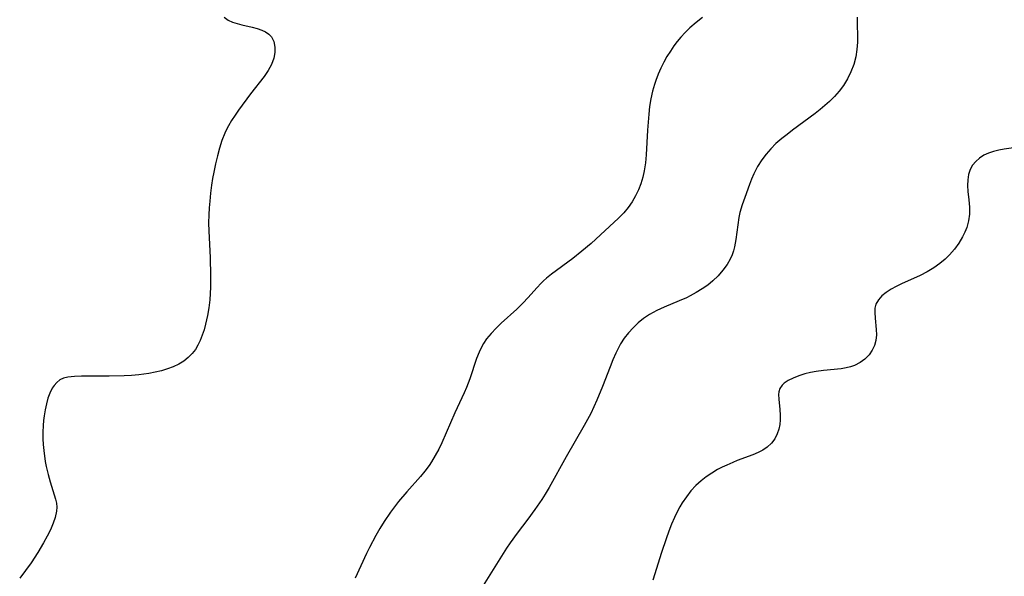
# Model space of a CAD drawing. Header units: metres. Extents: x 1073367 to 1082519, y 1569854 to 1574957.
# Tile 743 of 1056: x 1081480 to 1081713, y 1570788 to 1570920. Entities that reach past the tile are written whole.
import ezdxf

# ---------------------------------------------------------------- set-up
doc = ezdxf.new("R2010")
doc.units = ezdxf.units.M
doc.layers.add('CGG_CurvaNivelLidar_v1', color=253, linetype='Continuous', lineweight=30)

msp = doc.modelspace()

# ---------------------------------------------------------------- linework, layer by layer
at = {"layer": 'CGG_CurvaNivelLidar_v1'}
for p, q in [((1081528.6401, 1570920.1555, 80.5), (1081529.6138, 1570919.4998, 80.5)), ((1081529.6138, 1570919.4998, 80.5), (1081530.6232, 1570919.0283, 80.5)), ((1081530.6232, 1570919.0283, 80.5), (1081531.7081, 1570918.6601, 80.5)), ((1081531.7081, 1570918.6601, 80.5), (1081532.8396, 1570918.3609, 80.5)), ((1081532.8396, 1570918.3609, 80.5), (1081535.2993, 1570917.8052, 80.5)), ((1081640.2168, 1570918.9342, 81), (1081638.788, 1570917.6996, 81)), ((1081641.7224, 1570920.0783, 81), (1081640.2168, 1570918.9342, 81)), ((1081678.3503, 1570920.1619, 81.5), (1081678.3409, 1570918.6103, 81.5)), ((1081678.3409, 1570918.6103, 81.5), (1081678.3999, 1570915.6418, 81.5)), ((1081535.2993, 1570917.8052, 80.5), (1081536.446, 1570917.5074, 80.5)), ((1081536.446, 1570917.5074, 80.5), (1081537.5212, 1570917.1412, 80.5)), ((1081537.5212, 1570917.1412, 80.5), (1081538.4191, 1570916.713, 80.5)), ((1081538.4191, 1570916.713, 80.5), (1081539.1974, 1570916.1845, 80.5)), ((1081539.1974, 1570916.1845, 80.5), (1081539.8226, 1570915.5442, 80.5)), ((1081637.6582, 1570916.5969, 81), (1081636.5945, 1570915.4318, 81)), ((1081638.788, 1570917.6996, 81), (1081637.6582, 1570916.5969, 81)), ((1081539.8226, 1570915.5442, 80.5), (1081540.4133, 1570914.4044, 80.5)), ((1081540.4133, 1570914.4044, 80.5), (1081540.6667, 1570913.0808, 80.5)), ((1081635.7724, 1570914.4276, 81), (1081634.9937, 1570913.3877, 81)), ((1081636.5945, 1570915.4318, 81), (1081635.7724, 1570914.4276, 81)), ((1081678.3842, 1570914.2381, 81.5), (1081678.2676, 1570912.5734, 81.5)), ((1081678.3999, 1570915.6418, 81.5), (1081678.3842, 1570914.2381, 81.5)), ((1081540.642, 1570911.8026, 80.5), (1081540.3836, 1570910.482, 80.5)), ((1081540.6667, 1570913.0808, 80.5), (1081540.642, 1570911.8026, 80.5)), ((1081634.1462, 1570912.1547, 81), (1081633.3515, 1570910.886, 81)), ((1081634.9937, 1570913.3877, 81), (1081634.1462, 1570912.1547, 81)), ((1081678.2676, 1570912.5734, 81.5), (1081677.9752, 1570910.771, 81.5)), ((1081539.8271, 1570909.0195, 80.5), (1081539.0411, 1570907.5718, 80.5)), ((1081540.3836, 1570910.482, 80.5), (1081539.8271, 1570909.0195, 80.5)), ((1081632.6144, 1570909.5826, 81), (1081631.9032, 1570908.165, 81)), ((1081633.3515, 1570910.886, 81), (1081632.6144, 1570909.5826, 81)), ((1081677.5079, 1570909.0055, 81.5), (1081676.8551, 1570907.2666, 81.5)), ((1081677.9752, 1570910.771, 81.5), (1081677.5079, 1570909.0055, 81.5)), ((1081539.0411, 1570907.5718, 80.5), (1081538.0816, 1570906.1524, 80.5)), ((1081631.2624, 1570906.7138, 81), (1081630.6932, 1570905.2331, 81)), ((1081631.9032, 1570908.165, 81), (1081631.2624, 1570906.7138, 81)), ((1081676.8551, 1570907.2666, 81.5), (1081676.0313, 1570905.5951, 81.5)), ((1081538.0816, 1570906.1524, 80.5), (1081534.8909, 1570902.0327, 80.5)), ((1081630.6932, 1570905.2331, 81), (1081630.3769, 1570904.2959, 81)), ((1081676.0313, 1570905.5951, 81.5), (1081675.0519, 1570904.0224, 81.5)), ((1081534.8909, 1570902.0327, 80.5), (1081532.0628, 1570898.2098, 80.5)), ((1081629.9156, 1570902.6691, 81), (1081629.5321, 1570900.8746, 81)), ((1081630.3769, 1570904.2959, 81), (1081629.9156, 1570902.6691, 81)), ((1081674.0593, 1570902.7068, 81.5), (1081672.965, 1570901.4564, 81.5)), ((1081675.0519, 1570904.0224, 81.5), (1081674.0593, 1570902.7068, 81.5)), ((1081629.5321, 1570900.8746, 81), (1081629.2443, 1570899.0529, 81)), ((1081671.7842, 1570900.2683, 81.5), (1081670.7004, 1570899.2878, 81.5)), ((1081672.965, 1570901.4564, 81.5), (1081671.7842, 1570900.2683, 81.5)), ((1081532.0628, 1570898.2098, 80.5), (1081531.2138, 1570897.0097, 80.5)), ((1081629.2443, 1570899.0529, 81), (1081629.0285, 1570897.2124, 81)), ((1081668.4124, 1570897.4271, 81.5), (1081663.0148, 1570893.4406, 81.5)), ((1081669.5725, 1570898.3437, 81.5), (1081668.4124, 1570897.4271, 81.5)), ((1081670.7004, 1570899.2878, 81.5), (1081669.5725, 1570898.3437, 81.5)), ((1081530.4091, 1570895.7863, 80.5), (1081529.6731, 1570894.5266, 80.5)), ((1081531.2138, 1570897.0097, 80.5), (1081530.4091, 1570895.7863, 80.5)), ((1081628.8668, 1570895.36, 81), (1081628.7453, 1570893.5013, 81)), ((1081629.0285, 1570897.2124, 81), (1081628.8668, 1570895.36, 81)), ((1081528.8091, 1570892.7298, 80.5), (1081528.1304, 1570890.9843, 80.5)), ((1081529.1318, 1570893.4502, 80.5), (1081528.8091, 1570892.7298, 80.5)), ((1081529.6731, 1570894.5266, 80.5), (1081529.1318, 1570893.4502, 80.5)), ((1081628.7453, 1570893.5013, 81), (1081628.4261, 1570887.636, 81)), ((1081663.0148, 1570893.4406, 81.5), (1081661.7406, 1570892.4784, 81.5)), ((1081528.1304, 1570890.9843, 80.5), (1081527.5485, 1570889.1925, 80.5)), ((1081660.5002, 1570891.4886, 81.5), (1081659.116, 1570890.2731, 81.5)), ((1081661.7406, 1570892.4784, 81.5), (1081660.5002, 1570891.4886, 81.5)), ((1081527.5485, 1570889.1925, 80.5), (1081527.0426, 1570887.3674, 80.5)), ((1081657.9181, 1570889.0702, 81.5), (1081656.8106, 1570887.7967, 81.5)), ((1081659.116, 1570890.2731, 81.5), (1081657.9181, 1570889.0702, 81.5)), ((1081709.3437, 1570888.039, 82), (1081708.2317, 1570887.515, 82)), ((1081710.5448, 1570888.4353, 82), (1081709.3437, 1570888.039, 82)), ((1081711.8035, 1570888.733, 82), (1081710.5448, 1570888.4353, 82)), ((1081713.095, 1570888.9697, 82), (1081711.8035, 1570888.733, 82)), ((1081716.9719, 1570889.5388, 82), (1081713.095, 1570888.9697, 82)), ((1081527.0426, 1570887.3674, 80.5), (1081526.5981, 1570885.5182, 80.5)), ((1081628.2438, 1570885.7217, 81), (1081627.9642, 1570883.8392, 81)), ((1081628.4261, 1570887.636, 81), (1081628.2438, 1570885.7217, 81)), ((1081655.8005, 1570886.456, 81.5), (1081654.7827, 1570884.853, 81.5)), ((1081656.8106, 1570887.7967, 81.5), (1081655.8005, 1570886.456, 81.5)), ((1081706.3446, 1570886.0784, 82), (1081705.6094, 1570885.1569, 82)), ((1081707.2238, 1570886.8606, 82), (1081706.3446, 1570886.0784, 82)), ((1081708.2317, 1570887.515, 82), (1081707.2238, 1570886.8606, 82)), ((1081526.1864, 1570883.5413, 80.5), (1081525.9109, 1570882.0047, 80.5)), ((1081526.5981, 1570885.5182, 80.5), (1081526.1864, 1570883.5413, 80.5)), ((1081627.9642, 1570883.8392, 81), (1081627.6333, 1570882.3316, 81)), ((1081654.7827, 1570884.853, 81.5), (1081653.9076, 1570883.1776, 81.5)), ((1081705.0429, 1570884.1265, 82), (1081704.6574, 1570883.0078, 82)), ((1081705.6094, 1570885.1569, 82), (1081705.0429, 1570884.1265, 82)), ((1081525.9109, 1570882.0047, 80.5), (1081525.6749, 1570880.4613, 80.5)), ((1081627.6333, 1570882.3316, 81), (1081627.178, 1570880.8072, 81)), ((1081653.3546, 1570881.9079, 81.5), (1081652.8522, 1570880.6179, 81.5)), ((1081653.9076, 1570883.1776, 81.5), (1081653.3546, 1570881.9079, 81.5)), ((1081704.4503, 1570881.7055, 82), (1081704.4203, 1570880.3447, 82)), ((1081704.6574, 1570883.0078, 82), (1081704.4503, 1570881.7055, 82)), ((1081525.6749, 1570880.4613, 80.5), (1081525.4418, 1570878.583, 80.5)), ((1081626.6115, 1570879.3295, 81), (1081625.9346, 1570877.9061, 81)), ((1081627.178, 1570880.8072, 81), (1081626.6115, 1570879.3295, 81)), ((1081652.8522, 1570880.6179, 81.5), (1081651.7222, 1570877.5649, 81.5)), ((1081704.4203, 1570880.3447, 82), (1081704.5135, 1570878.9491, 82)), ((1081704.5135, 1570878.9491, 82), (1081704.7426, 1570876.9887, 82)), ((1081525.2492, 1570876.7014, 80.5), (1081525.1064, 1570875.0742, 80.5)), ((1081525.4418, 1570878.583, 80.5), (1081525.2492, 1570876.7014, 80.5)), ((1081625.1414, 1570876.5481, 81), (1081624.1824, 1570875.2085, 81)), ((1081625.9346, 1570877.9061, 81), (1081625.1414, 1570876.5481, 81)), ((1081651.7222, 1570877.5649, 81.5), (1081651.1129, 1570875.8051, 81.5)), ((1081704.7426, 1570876.9887, 82), (1081704.8999, 1570875.2885, 82)), ((1081525.1064, 1570875.0742, 80.5), (1081525.0061, 1570873.4441, 80.5)), ((1081624.1824, 1570875.2085, 81), (1081623.1098, 1570873.9451, 81)), ((1081651.1129, 1570875.8051, 81.5), (1081650.5997, 1570874.0276, 81.5)), ((1081704.8999, 1570875.2885, 82), (1081704.8922, 1570873.5857, 82)), ((1081525.0061, 1570873.4441, 80.5), (1081524.9695, 1570871.5128, 80.5)), ((1081621.8516, 1570872.6516, 81), (1081617.6025, 1570868.692, 81)), ((1081623.1098, 1570873.9451, 81), (1081621.8516, 1570872.6516, 81)), ((1081650.3332, 1570872.8031, 81.5), (1081650.0707, 1570871.0665, 81.5)), ((1081650.5997, 1570874.0276, 81.5), (1081650.3332, 1570872.8031, 81.5)), ((1081704.6523, 1570872.0162, 82), (1081704.2054, 1570870.4651, 82)), ((1081704.8922, 1570873.5857, 82), (1081704.6523, 1570872.0162, 82)), ((1081524.9695, 1570871.5128, 80.5), (1081525.0081, 1570869.5745, 80.5)), ((1081525.0081, 1570869.5745, 80.5), (1081525.3329, 1570863.3717, 80.5)), ((1081650.0707, 1570871.0665, 81.5), (1081649.6606, 1570867.5985, 81.5)), ((1081704.2054, 1570870.4651, 82), (1081703.7561, 1570869.3268, 82)), ((1081617.6025, 1570868.692, 81), (1081615.3867, 1570866.7013, 81)), ((1081649.6606, 1570867.5985, 81.5), (1081649.3458, 1570865.9039, 81.5)), ((1081703.2151, 1570868.2136, 82), (1081702.3314, 1570866.7395, 82)), ((1081703.7561, 1570869.3268, 82), (1081703.2151, 1570868.2136, 82)), ((1081613.2359, 1570864.8353, 81), (1081611.0743, 1570863.0995, 81)), ((1081615.3867, 1570866.7013, 81), (1081613.2359, 1570864.8353, 81)), ((1081649.0789, 1570864.9305, 81.5), (1081648.7403, 1570863.9817, 81.5)), ((1081649.3458, 1570865.9039, 81.5), (1081649.0789, 1570864.9305, 81.5)), ((1081701.3084, 1570865.3342, 82), (1081700.1664, 1570864.0069, 82)), ((1081702.3314, 1570866.7395, 82), (1081701.3084, 1570865.3342, 82)), ((1081525.3329, 1570863.3717, 80.5), (1081525.4585, 1570859.0139, 80.5)), ((1081611.0743, 1570863.0995, 81), (1081606.0508, 1570859.4195, 81)), ((1081648.2582, 1570862.9288, 81.5), (1081647.5625, 1570861.7244, 81.5)), ((1081648.7403, 1570863.9817, 81.5), (1081648.2582, 1570862.9288, 81.5)), ((1081699.0989, 1570862.9469, 82), (1081697.8893, 1570861.9389, 82)), ((1081700.1664, 1570864.0069, 82), (1081699.0989, 1570862.9469, 82)), ((1081646.5746, 1570860.3455, 81.5), (1081645.4488, 1570859.05, 81.5)), ((1081647.5625, 1570861.7244, 81.5), (1081646.5746, 1570860.3455, 81.5)), ((1081696.4051, 1570860.8957, 82), (1081694.8415, 1570859.9528, 82)), ((1081697.8893, 1570861.9389, 82), (1081696.4051, 1570860.8957, 82)), ((1081525.4585, 1570859.0139, 80.5), (1081525.4288, 1570856.3261, 80.5)), ((1081604.1792, 1570857.8673, 81), (1081603.5733, 1570857.2719, 81)), ((1081604.8488, 1570858.4587, 81), (1081604.1792, 1570857.8673, 81)), ((1081606.0508, 1570859.4195, 81), (1081604.8488, 1570858.4587, 81)), ((1081644.2006, 1570857.8453, 81.5), (1081642.9685, 1570856.8369, 81.5)), ((1081645.4488, 1570859.05, 81.5), (1081644.2006, 1570857.8453, 81.5)), ((1081693.2089, 1570859.0941, 82), (1081688.811, 1570857.0936, 82)), ((1081694.8415, 1570859.9528, 82), (1081693.2089, 1570859.0941, 82)), ((1081525.4288, 1570856.3261, 80.5), (1081525.3635, 1570854.8255, 80.5)), ((1081602.5514, 1570856.1707, 81), (1081600.5095, 1570853.859, 81)), ((1081603.5733, 1570857.2719, 81), (1081602.5514, 1570856.1707, 81)), ((1081641.6587, 1570855.9074, 81.5), (1081640.2846, 1570855.0541, 81.5)), ((1081642.9685, 1570856.8369, 81.5), (1081641.6587, 1570855.9074, 81.5)), ((1081686.38, 1570855.8476, 82), (1081685.1866, 1570855.0832, 82)), ((1081687.5595, 1570856.4875, 82), (1081686.38, 1570855.8476, 82)), ((1081688.811, 1570857.0936, 82), (1081687.5595, 1570856.4875, 82)), ((1081525.2509, 1570853.334, 80.5), (1081525.0259, 1570851.4589, 80.5)), ((1081525.3635, 1570854.8255, 80.5), (1081525.2509, 1570853.334, 80.5)), ((1081600.5095, 1570853.859, 81), (1081599.2429, 1570852.5183, 81)), ((1081637.9698, 1570853.8495, 81.5), (1081636.2065, 1570853.0768, 81.5)), ((1081638.8552, 1570854.2784, 81.5), (1081637.9698, 1570853.8495, 81.5)), ((1081640.2846, 1570855.0541, 81.5), (1081638.8552, 1570854.2784, 81.5)), ((1081683.3223, 1570853.34, 82), (1081682.7571, 1570852.3327, 82)), ((1081684.1517, 1570854.2514, 82), (1081683.3223, 1570853.34, 82)), ((1081685.1866, 1570855.0832, 82), (1081684.1517, 1570854.2514, 82)), ((1081525.0259, 1570851.4589, 80.5), (1081524.7134, 1570849.6109, 80.5)), ((1081597.8432, 1570851.1517, 81), (1081594.1822, 1570847.8512, 81)), ((1081599.2429, 1570852.5183, 81), (1081597.8432, 1570851.1517, 81)), ((1081630.9213, 1570850.8082, 81.5), (1081630.0451, 1570850.3489, 81.5)), ((1081632.6507, 1570851.6066, 81.5), (1081630.9213, 1570850.8082, 81.5)), ((1081636.2065, 1570853.0768, 81.5), (1081632.6507, 1570851.6066, 81.5)), ((1081682.5161, 1570851.3754, 82), (1081682.4576, 1570850.3499, 82)), ((1081682.7571, 1570852.3327, 82), (1081682.5161, 1570851.3754, 82)), ((1081524.5028, 1570848.5969, 80.5), (1081524.2658, 1570847.5964, 80.5)), ((1081524.7134, 1570849.6109, 80.5), (1081524.5028, 1570848.5969, 80.5)), ((1081627.8271, 1570848.9145, 81.5), (1081626.5435, 1570847.8708, 81.5)), ((1081629.1952, 1570849.8518, 81.5), (1081627.8271, 1570848.9145, 81.5)), ((1081630.0451, 1570850.3489, 81.5), (1081629.1952, 1570849.8518, 81.5)), ((1081682.4576, 1570850.3499, 82), (1081682.5442, 1570849.0231, 82)), ((1081682.5442, 1570849.0231, 82), (1081682.8284, 1570846.3391, 82)), ((1081523.9018, 1570846.2711, 80.5), (1081523.4811, 1570844.9839, 80.5)), ((1081524.2658, 1570847.5964, 80.5), (1081523.9018, 1570846.2711, 80.5)), ((1081592.9333, 1570846.6492, 81), (1081591.7588, 1570845.3984, 81)), ((1081594.1822, 1570847.8512, 81), (1081592.9333, 1570846.6492, 81)), ((1081625.3425, 1570846.7374, 81.5), (1081624.2394, 1570845.5374, 81.5)), ((1081626.5435, 1570847.8708, 81.5), (1081625.3425, 1570846.7374, 81.5)), ((1081682.8284, 1570846.3391, 82), (1081682.8603, 1570845.0321, 82)), ((1081523.4811, 1570844.9839, 80.5), (1081522.9937, 1570843.7458, 80.5)), ((1081590.6908, 1570844.0824, 81), (1081589.964, 1570843.0084, 81)), ((1081591.7588, 1570845.3984, 81), (1081590.6908, 1570844.0824, 81)), ((1081623.2337, 1570844.2608, 81.5), (1081622.3447, 1570842.9032, 81.5)), ((1081624.2394, 1570845.5374, 81.5), (1081623.2337, 1570844.2608, 81.5)), ((1081682.8603, 1570845.0321, 82), (1081682.7295, 1570843.7461, 82)), ((1081521.8399, 1570841.5856, 80.5), (1081521.1201, 1570840.6269, 80.5)), ((1081522.459, 1570842.6308, 80.5), (1081521.8399, 1570841.5856, 80.5)), ((1081522.9937, 1570843.7458, 80.5), (1081522.459, 1570842.6308, 80.5)), ((1081589.6423, 1570842.4526, 81), (1081588.9395, 1570840.9884, 81)), ((1081589.964, 1570843.0084, 81), (1081589.6423, 1570842.4526, 81)), ((1081621.7739, 1570841.8503, 81.5), (1081621.2555, 1570840.7596, 81.5)), ((1081622.3447, 1570842.9032, 81.5), (1081621.7739, 1570841.8503, 81.5)), ((1081682.3923, 1570842.545, 82), (1081681.856, 1570841.4095, 82)), ((1081682.7295, 1570843.7461, 82), (1081682.3923, 1570842.545, 82)), ((1081520.1787, 1570839.6726, 80.5), (1081519.1113, 1570838.8414, 80.5)), ((1081521.1201, 1570840.6269, 80.5), (1081520.1787, 1570839.6726, 80.5)), ((1081588.3484, 1570839.4553, 81), (1081586.7694, 1570834.6712, 81)), ((1081588.9395, 1570840.9884, 81), (1081588.3484, 1570839.4553, 81)), ((1081620.5564, 1570839.1291, 81.5), (1081619.8949, 1570837.459, 81.5)), ((1081621.2555, 1570840.7596, 81.5), (1081620.5564, 1570839.1291, 81.5)), ((1081680.1482, 1570839.3458, 82), (1081678.9836, 1570838.4886, 82)), ((1081681.1377, 1570840.3646, 82), (1081680.1482, 1570839.3458, 82)), ((1081681.856, 1570841.4095, 82), (1081681.1377, 1570840.3646, 82)), ((1081515.242, 1570837.002, 80.5), (1081513.8059, 1570836.5843, 80.5)), ((1081516.6282, 1570837.5122, 80.5), (1081515.242, 1570837.002, 80.5)), ((1081517.9373, 1570838.1286, 80.5), (1081516.6282, 1570837.5122, 80.5)), ((1081519.1113, 1570838.8414, 80.5), (1081517.9373, 1570838.1286, 80.5)), ((1081619.8949, 1570837.459, 81.5), (1081618.1299, 1570832.8342, 81.5)), ((1081674.5112, 1570837.0388, 82), (1081670.3411, 1570836.607, 82)), ((1081675.6969, 1570837.2338, 82), (1081674.5112, 1570837.0388, 82)), ((1081676.7072, 1570837.4822, 82), (1081675.6969, 1570837.2338, 82)), ((1081677.6702, 1570837.8177, 82), (1081676.7072, 1570837.4822, 82)), ((1081678.9836, 1570838.4886, 82), (1081677.6702, 1570837.8177, 82)), ((1081490.6917, 1570834.7798, 80.5), (1081489.8306, 1570834.3882, 80.5)), ((1081491.653, 1570835.0356, 80.5), (1081490.6917, 1570834.7798, 80.5)), ((1081493.2293, 1570835.2483, 80.5), (1081491.653, 1570835.0356, 80.5)), ((1081494.9423, 1570835.3249, 80.5), (1081493.2293, 1570835.2483, 80.5)), ((1081501.4912, 1570835.2643, 80.5), (1081494.9423, 1570835.3249, 80.5)), ((1081504.9742, 1570835.3635, 80.5), (1081501.4912, 1570835.2643, 80.5)), ((1081506.7199, 1570835.4724, 80.5), (1081504.9742, 1570835.3635, 80.5)), ((1081508.4871, 1570835.6361, 80.5), (1081506.7199, 1570835.4724, 80.5)), ((1081510.8106, 1570835.9578, 80.5), (1081508.4871, 1570835.6361, 80.5)), ((1081512.325, 1570836.24, 80.5), (1081510.8106, 1570835.9578, 80.5)), ((1081513.8059, 1570836.5843, 80.5), (1081512.325, 1570836.24, 80.5)), ((1081586.7694, 1570834.6712, 81), (1081585.9618, 1570832.5936, 81)), ((1081663.2165, 1570834.8527, 82), (1081662.035, 1570834.2643, 82)), ((1081664.5416, 1570835.3653, 82), (1081663.2165, 1570834.8527, 82)), ((1081665.9741, 1570835.8015, 82), (1081664.5416, 1570835.3653, 82)), ((1081667.2859, 1570836.1162, 82), (1081665.9741, 1570835.8015, 82)), ((1081668.639, 1570836.3706, 82), (1081667.2859, 1570836.1162, 82)), ((1081670.3411, 1570836.607, 82), (1081668.639, 1570836.3706, 82)), ((1081487.9869, 1570832.4154, 80.5), (1081487.4367, 1570831.3005, 80.5)), ((1081488.4211, 1570833.0806, 80.5), (1081487.9869, 1570832.4154, 80.5)), ((1081489.0699, 1570833.8143, 80.5), (1081488.4211, 1570833.0806, 80.5)), ((1081489.8306, 1570834.3882, 80.5), (1081489.0699, 1570833.8143, 80.5)), ((1081585.9618, 1570832.5936, 81), (1081585.4041, 1570831.3207, 81)), ((1081618.1299, 1570832.8342, 81.5), (1081616.7998, 1570829.6316, 81.5)), ((1081660.0167, 1570832.3624, 82), (1081659.7912, 1570831.5727, 82)), ((1081660.5914, 1570833.1833, 82), (1081660.0167, 1570832.3624, 82)), ((1081661.0426, 1570833.5954, 82), (1081660.5914, 1570833.1833, 82)), ((1081662.035, 1570834.2643, 82), (1081661.0426, 1570833.5954, 82)), ((1081486.9885, 1570830.0693, 80.5), (1081486.6228, 1570828.7482, 80.5)), ((1081487.4367, 1570831.3005, 80.5), (1081486.9885, 1570830.0693, 80.5)), ((1081585.4041, 1570831.3207, 81), (1081583.2023, 1570826.5854, 81)), ((1081659.7912, 1570831.5727, 82), (1081659.7426, 1570830.9187, 82)), ((1081659.7426, 1570830.9187, 82), (1081659.7853, 1570829.8357, 82)), ((1081659.7853, 1570829.8357, 82), (1081660.0347, 1570827.4013, 82)), ((1081486.6228, 1570828.7482, 80.5), (1081486.3243, 1570827.3606, 80.5)), ((1081616.0831, 1570828.0493, 81.5), (1081615.3244, 1570826.4859, 81.5)), ((1081616.7998, 1570829.6316, 81.5), (1081616.0831, 1570828.0493, 81.5)), ((1081486.0823, 1570825.9254, 80.5), (1081485.9296, 1570824.777, 80.5)), ((1081486.3243, 1570827.3606, 80.5), (1081486.0823, 1570825.9254, 80.5)), ((1081583.2023, 1570826.5854, 81), (1081580.1178, 1570819.5572, 81)), ((1081615.3244, 1570826.4859, 81.5), (1081613.7756, 1570823.5871, 81.5)), ((1081660.0347, 1570827.4013, 82), (1081660.1194, 1570826.103, 82)), ((1081660.1194, 1570826.103, 82), (1081660.112, 1570824.9735, 82)), ((1081485.8184, 1570823.6121, 80.5), (1081485.7493, 1570822.0596, 80.5)), ((1081485.9296, 1570824.777, 80.5), (1081485.8184, 1570823.6121, 80.5)), ((1081613.7756, 1570823.5871, 81.5), (1081609.5224, 1570816.1869, 81.5)), ((1081660.0098, 1570823.8468, 82), (1081659.7892, 1570822.7186, 82)), ((1081660.112, 1570824.9735, 82), (1081660.0098, 1570823.8468, 82)), ((1081485.7493, 1570822.0596, 80.5), (1081485.766, 1570820.4942, 80.5)), ((1081659.4339, 1570821.637, 82), (1081658.8302, 1570820.4618, 82)), ((1081659.7892, 1570822.7186, 82), (1081659.4339, 1570821.637, 82)), ((1081485.766, 1570820.4942, 80.5), (1081485.8482, 1570819.1039, 80.5)), ((1081485.8482, 1570819.1039, 80.5), (1081485.9836, 1570817.7174, 80.5)), ((1081580.1178, 1570819.5572, 81), (1081579.3747, 1570818.0172, 81)), ((1081657.0612, 1570818.4913, 82), (1081656.046, 1570817.812, 82)), ((1081658.0353, 1570819.4043, 82), (1081657.0612, 1570818.4913, 82)), ((1081658.8302, 1570820.4618, 82), (1081658.0353, 1570819.4043, 82)), ((1081485.9836, 1570817.7174, 80.5), (1081486.3531, 1570815.1287, 80.5)), ((1081578.5772, 1570816.5119, 81), (1081577.7081, 1570815.0535, 81)), ((1081579.3747, 1570818.0172, 81), (1081578.5772, 1570816.5119, 81)), ((1081609.5224, 1570816.1869, 81.5), (1081605.4532, 1570808.9232, 81.5)), ((1081653.657, 1570816.694, 82), (1081649.9238, 1570815.3178, 82)), ((1081654.9227, 1570817.2334, 82), (1081653.657, 1570816.694, 82)), ((1081656.046, 1570817.812, 82), (1081654.9227, 1570817.2334, 82)), ((1081486.3531, 1570815.1287, 80.5), (1081486.5778, 1570813.9342, 80.5)), ((1081486.5778, 1570813.9342, 80.5), (1081487.0164, 1570812.057, 80.5)), ((1081577.1039, 1570814.149, 81), (1081576.124, 1570812.8371, 81)), ((1081577.7081, 1570815.0535, 81), (1081577.1039, 1570814.149, 81)), ((1081646.3842, 1570813.7439, 82), (1081645.3199, 1570813.1772, 82)), ((1081647.4631, 1570814.2749, 82), (1081646.3842, 1570813.7439, 82)), ((1081648.8795, 1570814.9054, 82), (1081647.4631, 1570814.2749, 82)), ((1081649.9238, 1570815.3178, 82), (1081648.8795, 1570814.9054, 82)), ((1081487.0164, 1570812.057, 80.5), (1081487.5038, 1570810.3009, 80.5)), ((1081575.0788, 1570811.5687, 81), (1081571.8717, 1570807.9457, 81)), ((1081576.124, 1570812.8371, 81), (1081575.0788, 1570811.5687, 81)), ((1081642.6409, 1570811.5075, 82), (1081641.3964, 1570810.547, 82)), ((1081643.9553, 1570812.3789, 82), (1081642.6409, 1570811.5075, 82)), ((1081645.3199, 1570813.1772, 82), (1081643.9553, 1570812.3789, 82)), ((1081487.5038, 1570810.3009, 80.5), (1081488.7762, 1570806.1655, 80.5)), ((1081605.4532, 1570808.9232, 81.5), (1081604.5141, 1570807.3433, 81.5)), ((1081640.1597, 1570809.4037, 82), (1081639.0195, 1570808.1561, 82)), ((1081641.3964, 1570810.547, 82), (1081640.1597, 1570809.4037, 82)), ((1081571.8717, 1570807.9457, 81), (1081569.8775, 1570805.6174, 81)), ((1081604.5141, 1570807.3433, 81.5), (1081603.7481, 1570806.1258, 81.5)), ((1081637.9412, 1570806.7795, 82), (1081636.9597, 1570805.3208, 82)), ((1081639.0195, 1570808.1561, 82), (1081637.9412, 1570806.7795, 82)), ((1081488.7762, 1570806.1655, 80.5), (1081488.9775, 1570805.2604, 80.5)), ((1081488.9775, 1570805.2604, 80.5), (1081489.0612, 1570804.3318, 80.5)), ((1081489.0612, 1570804.3318, 80.5), (1081489.0128, 1570803.3851, 80.5)), ((1081568.9173, 1570804.4224, 81), (1081567.9455, 1570803.1285, 81)), ((1081569.8775, 1570805.6174, 81), (1081568.9173, 1570804.4224, 81)), ((1081603.7481, 1570806.1258, 81.5), (1081602.137, 1570803.7461, 81.5)), ((1081636.3886, 1570804.3562, 82), (1081635.8542, 1570803.3655, 82)), ((1081636.9597, 1570805.3208, 82), (1081636.3886, 1570804.3562, 82)), ((1081488.6826, 1570801.8904, 80.5), (1081488.2042, 1570800.5162, 80.5)), ((1081489.0128, 1570803.3851, 80.5), (1081488.6826, 1570801.8904, 80.5)), ((1081567.9455, 1570803.1285, 81), (1081566.4483, 1570800.914, 81)), ((1081602.137, 1570803.7461, 81.5), (1081600.4757, 1570801.4951, 81.5)), ((1081635.8542, 1570803.3655, 82), (1081635.1107, 1570801.835, 82)), ((1081488.2042, 1570800.5162, 80.5), (1081487.5635, 1570798.9798, 80.5)), ((1081566.4483, 1570800.914, 81), (1081565.4444, 1570799.2809, 81)), ((1081600.4757, 1570801.4951, 81.5), (1081597.9085, 1570798.1393, 81.5)), ((1081634.4278, 1570800.2656, 82), (1081633.7956, 1570798.6661, 82)), ((1081635.1107, 1570801.835, 82), (1081634.4278, 1570800.2656, 82)), ((1081486.8187, 1570797.4133, 80.5), (1081485.9757, 1570795.8395, 80.5)), ((1081487.5635, 1570798.9798, 80.5), (1081486.8187, 1570797.4133, 80.5)), ((1081564.4878, 1570797.6168, 81), (1081562.9944, 1570794.7988, 81)), ((1081565.4444, 1570799.2809, 81), (1081564.4878, 1570797.6168, 81)), ((1081597.9085, 1570798.1393, 81.5), (1081596.2592, 1570795.8362, 81.5)), ((1081633.7956, 1570798.6661, 82), (1081633.1412, 1570796.8527, 82)), ((1081485.9757, 1570795.8395, 80.5), (1081484.5839, 1570793.5578, 80.5)), ((1081596.2592, 1570795.8362, 81.5), (1081595.4095, 1570794.5814, 81.5)), ((1081633.1412, 1570796.8527, 82), (1081632.0694, 1570793.5804, 82)), ((1081484.5839, 1570793.5578, 80.5), (1081482.9954, 1570791.181, 80.5)), ((1081562.2919, 1570793.3664, 81), (1081559.5986, 1570787.5085, 81)), ((1081562.9944, 1570794.7988, 81), (1081562.2919, 1570793.3664, 81)), ((1081594.588, 1570793.3121, 81.5), (1081592.2795, 1570789.5457, 81.5)), ((1081595.4095, 1570794.5814, 81.5), (1081594.588, 1570793.3121, 81.5)), ((1081632.0694, 1570793.5804, 82), (1081630.0086, 1570787.0052, 82)), ((1081482.9954, 1570791.181, 80.5), (1081480.3074, 1570787.482, 80.5)), ((1081592.2795, 1570789.5457, 81.5), (1081589.9106, 1570785.8173, 81.5))]:
    msp.add_line(p, q, dxfattribs=at)

doc.saveas('drawing.dxf')
